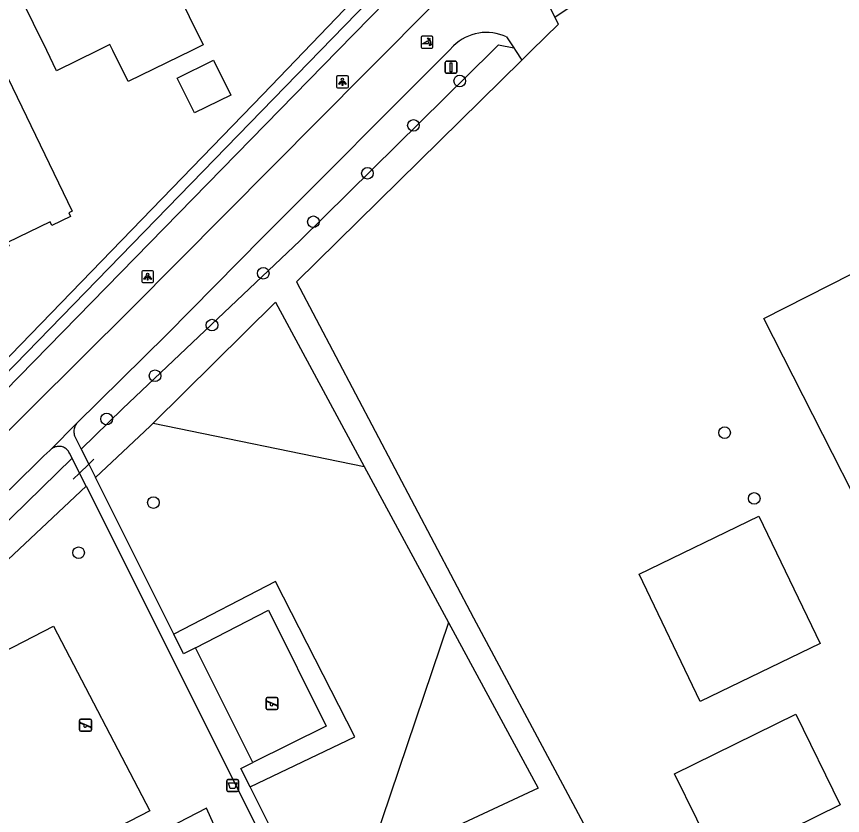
# Model space of a CAD drawing. Extents: x 160457 to 162082, y 388340 to 389736.
# Drawn here: x 160861 to 160930.4, y 389185.7 to 389252.9 of the extents above; entities that cross this region are included whole.
import ezdxf

# ---------------------------------------------------------------- set-up
doc = ezdxf.new("R2010")
doc.units = 0
for name, color, linetype in [('IMGEO_Afsluitpaal', 7, 'Continuous'), ('IMGEO_Afvalbak', 7, 'Continuous'), ('IMGEO_Berm_groen', 7, 'Continuous'), ('IMGEO_Boom', 7, 'Continuous'), ('IMGEO_Duiker', 7, 'Continuous'), ('IMGEO_Greppel_droge_sloot', 7, 'Continuous'), ('IMGEO_Groenvoorziening', 7, 'Continuous'), ('IMGEO_Haag', 7, 'Continuous'), ('IMGEO_Hek', 7, 'Continuous'), ('IMGEO_Lichtpunt', 7, 'Continuous'), ('IMGEO_Pand', 7, 'Continuous'), ('IMGEO_Poller', 7, 'Continuous'), ('IMGEO_Rijbaan_lokaal_gesloten', 7, 'Continuous'), ('IMGEO_Speelvoorziening', 7, 'Continuous'), ('IMGEO_Voetpad_halfverhard', 7, 'Continuous'), ('IMGEO_Waterloop', 7, 'Continuous')]:
    doc.layers.add(name, color=color, linetype=linetype)

msp = doc.modelspace()

# ---------------------------------------------------------------- linework, layer by layer
at = {"layer": 'IMGEO_Afsluitpaal'}
for p, q in [((160897.023, 389248.188), (160897.023, 389248.988)), ((160897.023, 389248.988), (160897.023, 389248.188)), ((160897.123, 389249.088), (160897.913, 389249.088)), ((160897.913, 389249.088), (160897.123, 389249.088)), ((160898.013, 389248.988), (160898.013, 389248.188)), ((160898.013, 389248.188), (160898.013, 389248.988)), ((160897.913, 389248.088), (160897.123, 389248.088)), ((160897.123, 389248.088), (160897.913, 389248.088))]:
    msp.add_line(p, q, dxfattribs=at)
msp.add_lwpolyline([(160897.443, 389248.963), (160897.593, 389248.963), (160897.593, 389248.213), (160897.443, 389248.213), (160897.443, 389248.963)], dxfattribs=at)
for centre, start, end in [((160897.123, 389248.988), 90, 180), ((160897.123, 389248.988), 90, 180), ((160897.913, 389248.988), 0, 90), ((160897.913, 389248.988), 360, 90), ((160897.123, 389248.188), 180, 270), ((160897.123, 389248.188), 180, 270), ((160897.913, 389248.188), 270, 0), ((160897.913, 389248.188), 270, 0)]:
    msp.add_arc(centre, 0.1, start, end, dxfattribs=at)
at = {"layer": 'IMGEO_Afvalbak'}
for p, q in [((160878.651, 389187.796), (160878.651, 389188.596)), ((160878.651, 389188.596), (160878.651, 389187.796)), ((160878.751, 389188.696), (160879.541, 389188.696)), ((160879.541, 389188.696), (160878.751, 389188.696)), ((160879.641, 389188.596), (160879.641, 389187.796)), ((160879.641, 389187.796), (160879.641, 389188.596)), ((160879.541, 389187.696), (160878.751, 389187.696)), ((160878.751, 389187.696), (160879.541, 389187.696))]:
    msp.add_line(p, q, dxfattribs=at)
msp.add_lwpolyline([(160878.794, 389188.41), (160879.498, 389188.41), (160879.349, 389187.94), (160878.943, 389187.94), (160878.794, 389188.41)], dxfattribs=at)
for centre, start, end in [((160878.751, 389188.596), 90, 180), ((160878.751, 389188.596), 90, 180), ((160879.541, 389188.596), 0, 90), ((160879.541, 389188.596), 360, 90), ((160878.751, 389187.796), 180, 270), ((160878.751, 389187.796), 180, 270), ((160879.541, 389187.796), 270, 0), ((160879.541, 389187.796), 270, 0)]:
    msp.add_arc(centre, 0.1, start, end, dxfattribs=at)
at = {"layer": 'IMGEO_Berm_groen'}
msp.add_lwpolyline([(160921.88, 389284.617), (160887.998, 389250), (160853.879, 389215.14), (160851.494, 389212.563), (160848.916, 389210.18), (160846.16, 389208.004)], dxfattribs=at)
at = {"layer": 'IMGEO_Boom'}
for centre in [(160898.249, 389247.435), (160894.36, 389243.704), (160890.491, 389239.674), (160885.942, 389235.594), (160881.732, 389231.265), (160877.416, 389226.908), (160872.628, 389222.65), (160868.56, 389219.016), (160920.525, 389217.864), (160872.492, 389211.988), (160923.015, 389212.335), (160866.2, 389207.771)]:
    msp.add_circle(centre, 0.489, dxfattribs=at)
at = {"layer": 'IMGEO_Duiker'}
msp.add_lwpolyline([(160865.739, 389213.946), (160866.274, 389214.464), (160867.05, 389215.213), (160867.474, 389215.623)], dxfattribs=at)
at = {"layer": 'IMGEO_Greppel_droge_sloot'}
msp.add_lwpolyline([(160906.256, 389252.814), (160911.604, 389256.404), (160931.643, 389261.015), (160941.881, 389264.074), (160969.026, 389211.114)], dxfattribs=at)
at = {"layer": 'IMGEO_Groenvoorziening'}
for points in [[(160845.146, 389210.064), (160857.93, 389221.775), (160881.681, 389246.302), (160902.239, 389267.711), (160920.48, 389286.174)], [(160845.569, 389209.194), (160848.528, 389211.401), (160851.31, 389213.827), (160853.898, 389216.458), (160886.534, 389250), (160921.088, 389285.514)], [(160872.458, 389218.656), (160890.227, 389215.024)], [(160897.315, 389201.902), (160890.315, 389181.257)], [(160864.092, 389201.587), (160872.181, 389186.069), (160839.324, 389169.12), (160830.372, 389184.193), (160864.092, 389201.587)], [(160880.794, 389177.734), (160876.949, 389186.278), (160859.375, 389177.213), (160858.023, 389176.515), (160849.133, 389171.929), (160836.36, 389165.34), (160830.639, 389161.911), (160830.145, 389161.615)]]:
    msp.add_lwpolyline(points, dxfattribs=at)
at = {"layer": 'IMGEO_Haag'}
for points in [[(160880.633, 389188.095), (160889.424, 389192.287), (160882.753, 389205.348), (160874.205, 389200.916)], [(160876.019, 389199.766), (160882.157, 389202.942), (160887.024, 389193.174), (160880.84, 389190.139)]]:
    msp.add_lwpolyline(points, dxfattribs=at)
at = {"layer": 'IMGEO_Hek'}
msp.add_lwpolyline([(160845.146, 389210.064), (160857.93, 389221.775), (160881.681, 389246.302), (160902.239, 389267.711), (160920.48, 389286.174)], dxfattribs=at)
at = {"layer": 'IMGEO_Lichtpunt'}
for p, q in [((160887.888, 389247.764), (160887.888, 389246.957)), ((160887.888, 389247.764), (160887.888, 389246.957)), ((160888.79, 389247.859), (160887.982, 389247.859)), ((160888.79, 389247.859), (160887.982, 389247.859)), ((160888.884, 389246.957), (160888.884, 389247.764)), ((160888.884, 389246.957), (160888.884, 389247.764)), ((160887.982, 389246.863), (160888.79, 389246.863)), ((160887.982, 389246.863), (160888.79, 389246.863)), ((160871.505, 389231.382), (160871.505, 389230.575)), ((160871.505, 389231.382), (160871.505, 389230.575)), ((160872.407, 389231.477), (160871.599, 389231.477)), ((160872.407, 389231.477), (160871.599, 389231.477)), ((160872.501, 389230.575), (160872.501, 389231.382)), ((160872.501, 389230.575), (160872.501, 389231.382)), ((160871.599, 389230.481), (160872.407, 389230.481)), ((160871.599, 389230.481), (160872.407, 389230.481))]:
    msp.add_line(p, q, dxfattribs=at)
for points in [[(160888.262, 389247.428), (160888.301, 389247.4), (160888.113, 389247.138), (160888.075, 389247.165), (160888.262, 389247.428)], [(160888.364, 389247.38), (160888.411, 389247.38), (160888.411, 389247.058), (160888.364, 389247.058), (160888.364, 389247.38)], [(160888.474, 389247.4), (160888.512, 389247.427), (160888.699, 389247.165), (160888.66, 389247.137), (160888.474, 389247.4)], [(160871.879, 389231.046), (160871.918, 389231.018), (160871.73, 389230.756), (160871.692, 389230.783), (160871.879, 389231.046)], [(160871.981, 389230.998), (160872.028, 389230.998), (160872.028, 389230.676), (160871.981, 389230.676), (160871.981, 389230.998)], [(160872.091, 389231.018), (160872.129, 389231.045), (160872.316, 389230.783), (160872.277, 389230.755), (160872.091, 389231.018)]]:
    msp.add_lwpolyline(points, dxfattribs=at)
for centre in [(160888.387, 389247.562), (160872.004, 389231.18)]:
    msp.add_circle(centre, 0.0994, dxfattribs=at)
for centre, start, end in [((160887.982, 389247.764), 90, 180), ((160887.982, 389247.764), 90, 180), ((160888.79, 389247.764), 0, 90), ((160888.79, 389247.764), 0, 90), ((160887.982, 389246.957), 180, 270), ((160887.982, 389246.957), 180, 270), ((160888.79, 389246.957), 270, 0), ((160888.79, 389246.957), 270, 360), ((160871.599, 389231.382), 90, 180), ((160871.599, 389231.382), 90, 180), ((160872.407, 389231.382), 0, 90), ((160872.407, 389231.382), 0, 90), ((160871.599, 389230.575), 180, 270), ((160871.599, 389230.575), 180, 270), ((160872.407, 389230.575), 270, 0), ((160872.407, 389230.575), 270, 360)]:
    msp.add_arc(centre, 0.0946, start, end, dxfattribs=at)
at = {"layer": 'IMGEO_Pand'}
for points in [[(160873.139, 389257.662), (160876.667, 389250.467), (160875.715, 389250), (160870.372, 389247.38), (160869.087, 389250), (160868.839, 389250.505), (160867.81, 389250), (160864.349, 389248.302), (160863.516, 389250), (160860.16, 389256.842), (160861.612, 389257.56), (160861.434, 389257.921), (160861.893, 389258.505), (160862.516, 389258.804), (160863.26, 389258.826), (160863.436, 389258.467), (160864.301, 389258.892), (160867.258, 389260.344), (160870.936, 389262.15), (160873.139, 389257.662)], [(160875.935, 389244.744), (160874.497, 389247.676), (160877.554, 389249.175), (160878.992, 389246.243), (160875.935, 389244.744)], [(160865.662, 389236.488), (160865.365, 389236.345), (160865.508, 389236.048), (160863.942, 389235.292), (160863.803, 389235.58), (160860.23, 389233.857), (160860.369, 389233.569), (160858.776, 389232.8), (160858.633, 389233.097), (160858.336, 389232.954), (160855.948, 389237.904), (160853.374, 389236.662), (160849.003, 389245.656), (160849.79, 389246.043), (160849.742, 389246.141), (160853.691, 389248.057), (160853.739, 389247.958), (160854.535, 389248.343), (160855.741, 389245.856), (160856.945, 389246.439), (160856.708, 389246.928), (160859.883, 389248.467), (160865.662, 389236.488)], [(160941.49, 389203.768), (160937.034, 389201.499), (160923.82, 389227.453), (160931.182, 389231.202), (160934.175, 389225.325), (160938.266, 389227.408), (160940.535, 389222.953), (160945.321, 389213.553), (160941.18, 389211.445), (160944.348, 389205.223), (160941.49, 389203.768)], [(160918.48, 389195.272), (160913.327, 389205.977), (160923.414, 389210.832), (160928.567, 389200.127), (160918.48, 389195.272)], [(160920.055, 389181.56), (160916.312, 389189.192), (160926.507, 389194.192), (160930.25, 389186.56), (160920.055, 389181.56)]]:
    msp.add_lwpolyline(points, dxfattribs=at)
at = {"layer": 'IMGEO_Poller'}
for p, q in [((160895.001, 389251.099), (160895.001, 389250.292)), ((160895.001, 389251.099), (160895.001, 389250.292)), ((160895.903, 389251.194), (160895.095, 389251.194)), ((160895.903, 389251.194), (160895.095, 389251.194)), ((160895.997, 389250.292), (160895.997, 389251.099)), ((160895.997, 389250.292), (160895.997, 389251.099)), ((160895.095, 389250.197), (160895.903, 389250.197)), ((160895.095, 389250.197), (160895.903, 389250.197))]:
    msp.add_line(p, q, dxfattribs=at)
for points in [[(160895.636, 389250.55), (160895.123, 389250.55), (160895.553, 389250.825)], [(160895.68, 389250.923), (160895.668, 389250.85), (160895.543, 389251.055)], [(160895.543, 389251.055), (160895.774, 389250.989), (160895.703, 389250.957)], [(160895.696, 389250.378), (160895.762, 389250.609), (160895.792, 389250.541)], [(160895.828, 389250.514), (160895.9, 389250.503), (160895.696, 389250.378)]]:
    msp.add_lwpolyline(points, dxfattribs=at)
for centre, radius, start, end in [((160895.095, 389251.099), 0.0946, 90, 180), ((160895.095, 389251.099), 0.0946, 90, 180), ((160895.903, 389251.099), 0.0946, 0, 90), ((160895.903, 389251.099), 0.0946, 0, 90), ((160895.308, 389250.6), 0.332, 351.32473, 42.4854), ((160895.322, 389250.61), 0.476, 351.75274, 41.16905), ((160895.322, 389250.61), 0.516, 349.35686, 42.29123), ((160895.095, 389250.292), 0.0946, 180, 270), ((160895.095, 389250.292), 0.0946, 180, 270), ((160895.903, 389250.292), 0.0946, 270, 0), ((160895.903, 389250.292), 0.0946, 270, 0)]:
    msp.add_arc(centre, radius, start, end, dxfattribs=at)
at = {"layer": 'IMGEO_Rijbaan_lokaal_gesloten'}
for points in [[(160920.665, 389278.775), (160914.881, 389272.948), (160892.2, 389250), (160890.394, 389248.173), (160870.656, 389228.309), (160857.999, 389215.772), (160850.62, 389209.147), (160847.69, 389206.907), (160846.913, 389206.534)], [(160905.504, 389254.321), (160906.256, 389252.814)], [(160903.465, 389249.183), (160904.296, 389250), (160906.55, 389252.215), (160906.256, 389252.814)], [(160902.197, 389251.136), (160902.799, 389250.209)], [(160866.026, 389218.626), (160873.607, 389226.128), (160881.689, 389234.313), (160897.351, 389250), (160897.728, 389250.378)], [(160902.799, 389250.209), (160902.935, 389250), (160903.465, 389249.183)], [(160863.889, 389216.475), (160866.026, 389218.626)], [(160852.817, 389206.312), (160860.539, 389213.196), (160863.28, 389215.91), (160863.772, 389216.357), (160863.889, 389216.475)]]:
    msp.add_lwpolyline(points, dxfattribs=at)
msp.add_arc((160900.504, 389247.563), 3.954, 64.65074, 134.60223, dxfattribs=at)
at = {"layer": 'IMGEO_Speelvoorziening'}
for p, q in [((160882.06, 389195.585), (160882.85, 389195.585)), ((160882.85, 389195.585), (160882.06, 389195.585)), ((160881.96, 389194.685), (160881.96, 389195.485)), ((160881.96, 389195.485), (160881.96, 389194.685)), ((160882.343, 389195.113), (160882.004, 389195.25)), ((160882.029, 389195.31), (160882.905, 389194.957)), ((160882.881, 389194.897), (160882.541, 389195.034)), ((160882.95, 389195.485), (160882.95, 389194.685)), ((160882.95, 389194.685), (160882.95, 389195.485)), ((160882.85, 389194.585), (160882.06, 389194.585)), ((160882.06, 389194.585), (160882.85, 389194.585)), ((160866.285, 389192.871), (160866.285, 389193.671)), ((160866.285, 389193.671), (160866.285, 389192.871)), ((160866.668, 389193.299), (160866.329, 389193.436)), ((160866.354, 389193.496), (160867.23, 389193.143)), ((160866.385, 389193.771), (160867.175, 389193.771)), ((160867.175, 389193.771), (160866.385, 389193.771)), ((160867.275, 389193.671), (160867.275, 389192.871)), ((160867.275, 389192.871), (160867.275, 389193.671)), ((160867.175, 389192.771), (160866.385, 389192.771)), ((160866.385, 389192.771), (160867.175, 389192.771)), ((160867.206, 389193.083), (160866.866, 389193.22))]:
    msp.add_line(p, q, dxfattribs=at)
for centre, radius, start, end in [((160882.06, 389195.485), 0.1, 90, 180), ((160882.06, 389195.485), 0.1, 90, 180), ((160882.85, 389195.485), 0.1, 0, 90), ((160882.85, 389195.485), 0.1, 360, 90), ((160882.017, 389195.28), 0.0327, 68.07798, 248.07798), ((160882.422, 389195.023), 0.12, 130.99278, 5.16318), ((160882.893, 389194.927), 0.0327, 248.07798, 68.07798), ((160882.06, 389194.685), 0.1, 180, 270), ((160882.06, 389194.685), 0.1, 180, 270), ((160882.85, 389194.685), 0.1, 270, 0), ((160882.85, 389194.685), 0.1, 270, 0), ((160866.385, 389193.671), 0.1, 90, 180), ((160866.385, 389193.671), 0.1, 90, 180), ((160866.342, 389193.466), 0.0327, 68.07798, 248.07798), ((160867.175, 389193.671), 0.1, 0, 90), ((160867.175, 389193.671), 0.1, 360, 90), ((160866.385, 389192.871), 0.1, 180, 270), ((160866.385, 389192.871), 0.1, 180, 270), ((160866.747, 389193.209), 0.12, 130.99278, 5.16318), ((160867.175, 389192.871), 0.1, 270, 0), ((160867.175, 389192.871), 0.1, 270, 0), ((160867.218, 389193.113), 0.0327, 248.07798, 68.07798)]:
    msp.add_arc(centre, radius, start, end, dxfattribs=at)
at = {"layer": 'IMGEO_Voetpad_halfverhard'}
for points in [[(160866.026, 389218.626), (160865.97, 389218.544), (160865.922, 389218.458), (160865.881, 389218.368), (160865.849, 389218.274), (160865.825, 389218.178), (160865.81, 389218.08), (160865.803, 389217.981), (160865.806, 389217.882), (160865.817, 389217.784), (160865.837, 389217.687), (160865.866, 389217.592), (160865.888, 389217.535), (160866.419, 389216.474)], [(160865.646, 389215.719), (160865.428, 389216.155), (160865.385, 389216.233), (160865.336, 389216.307), (160865.28, 389216.376), (160865.218, 389216.44), (160865.15, 389216.498), (160865.078, 389216.55), (160865.001, 389216.596), (160864.921, 389216.634), (160864.837, 389216.665), (160864.751, 389216.688), (160864.663, 389216.703), (160864.574, 389216.711), (160864.485, 389216.711), (160864.397, 389216.702), (160864.309, 389216.686), (160864.223, 389216.662), (160864.14, 389216.631), (160864.06, 389216.592), (160863.983, 389216.546), (160863.912, 389216.494), (160863.889, 389216.475)], [(160866.419, 389216.474), (160867.05, 389215.213), (160867.61, 389214.095)], [(160866.827, 389213.36), (160866.274, 389214.464), (160865.646, 389215.719)], [(160874.205, 389200.916), (160867.61, 389214.095)], [(160866.827, 389213.36), (160883.192, 389180.666), (160884.09, 389181.124), (160880.633, 389188.095)], [(160876.019, 389199.766), (160875.025, 389199.263), (160874.205, 389200.916)], [(160880.84, 389190.139), (160876.019, 389199.766)], [(160880.633, 389188.095), (160879.854, 389189.616), (160880.84, 389190.139)]]:
    msp.add_lwpolyline(points, dxfattribs=at)
at = {"layer": 'IMGEO_Waterloop'}
for points in [[(160866.419, 389216.474), (160869.903, 389219.878), (160884.843, 389234.014), (160901.045, 389250), (160901.523, 389250.472), (160902.799, 389250.209)], [(160903.465, 389249.183), (160884.515, 389230.559), (160899.419, 389202.29), (160907.13, 389187.879), (160912.769, 389177.305)], [(160872.458, 389218.656), (160882.767, 389228.834), (160890.227, 389215.024)], [(160867.61, 389214.095), (160872.211, 389218.412), (160872.458, 389218.656)], [(160849.532, 389198.589), (160848.709, 389199.991), (160854.177, 389204.514), (160865.646, 389215.719)], [(160890.227, 389215.024), (160897.315, 389201.902)], [(160849.532, 389198.589), (160849.599, 389198.475), (160850.07, 389197.674), (160850.854, 389198.372), (160866.827, 389213.36)], [(160897.315, 389201.902), (160904.839, 389187.972), (160891.03, 389181.524), (160890.315, 389181.257)]]:
    msp.add_lwpolyline(points, dxfattribs=at)

doc.saveas('drawing.dxf')
